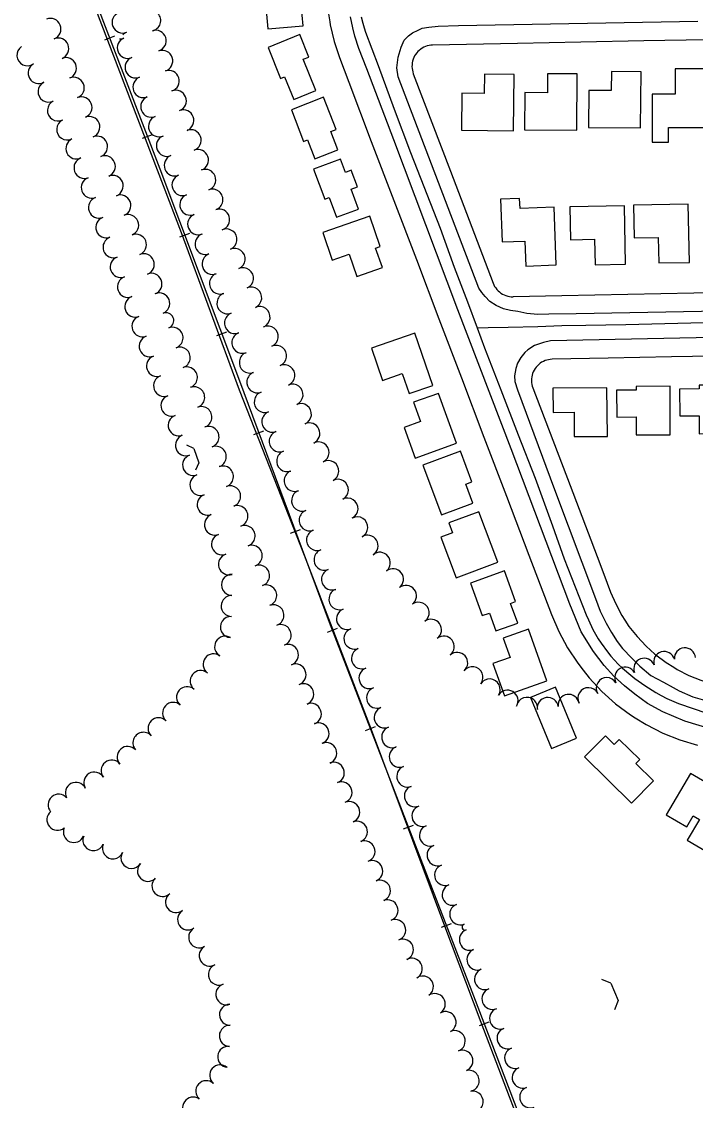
# Model space of a CAD drawing. Extents: x -25029 to 2274964, y -81170 to 687028.
# Drawn here: x -797 to -158, y -64275 to -63252 of the extents above; entities that cross this region are included whole.
import ezdxf

# ---------------------------------------------------------------- set-up
doc = ezdxf.new("R2010")
doc.units = 0
for name, color, linetype in [('81911BEA - RW_X_Fee_RW', 7, 'Continuous'), ('BLDG', 7, 'Continuous'), ('CULVERT', 7, 'Continuous'), ('GE_X_CL_2000', 7, 'Continuous'), ('ROAD', 7, 'Continuous'), ('RR', 7, 'Continuous'), ('TREES', 7, 'Continuous')]:
    doc.layers.add(name, color=color, linetype=linetype)

msp = doc.modelspace()

# ---------------------------------------------------------------- linework, layer by layer
at = {"layer": '81911BEA - RW_X_Fee_RW'}
for points in [[(-507.6, -63223), (-506.6, -63239.2), (-504.6, -63252.3), (-504.2, -63255.2), (-500.4, -63271), (-495.3, -63286.4)], [(253.3, -63261.7), (213.3, -63262.4), (153.4, -63263.6), (93.4, -63264.8), (33.4, -63265.9), (-26.6, -63267.1), (-86.6, -63268.3), (-146.6, -63269.5), (-206.6, -63270.6), (-266.6, -63271.8), (-326.6, -63273), (-407, -63274.5)], [(-407, -63274.5), (-408.7, -63274.7), (-410.4, -63274.9), (-412.1, -63275.3), (-413.8, -63275.9), (-415.4, -63276.6), (-416.9, -63277.4), (-418.3, -63278.4), (-419.7, -63279.5), (-421, -63280.7), (-422.1, -63282), (-423.2, -63283.4), (-424.1, -63284.8), (-424.8, -63286.4), (-425.5, -63288), (-426, -63289.7), (-426.3, -63291.4), (-426.5, -63293.1), (-426.6, -63294.9), (-426.5, -63296.6), (-426.2, -63298.3), (-425.8, -63300), (-425.3, -63301.7)], [(-495.3, -63286.4), (-486.4, -63309.7), (-465.1, -63365.8), (-443.7, -63421.9), (-422.4, -63477.9), (-401.1, -63534), (-379.7, -63590.1), (-358.4, -63646.2), (-337, -63702.3), (-315.7, -63758.3), (-294.4, -63814.4)], [(-425.3, -63301.7), (-390, -63394.2), (-349.7, -63500.2)], [(-349.7, -63500.2), (-349, -63501.8), (-348.2, -63503.4), (-347.2, -63504.8), (-346.1, -63506.2), (-344.9, -63507.5), (-343.6, -63508.6), (-342.2, -63509.7), (-340.7, -63510.6), (-339.2, -63511.4), (-337.5, -63512), (-335.8, -63512.5), (-334.1, -63512.9), (-332.4, -63513.1), (-330.6, -63513.1)], [(258, -63501.6), (215.5, -63502.4), (153, -63503.7), (90.6, -63504.9), (28.1, -63506.1), (-34.4, -63507.3), (-96.9, -63508.5), (-159.4, -63509.8), (-221.9, -63511), (-284.4, -63512.2), (-330.6, -63513.1)], [(259.2, -63561.6), (239.4, -63562), (179.4, -63563.2), (119.4, -63564.3), (59.4, -63565.5), (-0.6, -63566.7), (-60.6, -63567.8), (-120.6, -63569), (-180.6, -63570.2), (-240.6, -63571.4), (-293.6, -63572.4)], [(-293.6, -63572.4), (-295.4, -63572.5), (-297.1, -63572.8), (-298.8, -63573.2), (-300.4, -63573.7), (-302, -63574.4), (-303.6, -63575.3), (-305, -63576.2), (-306.4, -63577.3), (-307.6, -63578.5), (-308.8, -63579.8), (-309.8, -63581.2), (-310.7, -63582.7), (-311.5, -63584.2), (-312.2, -63585.9), (-312.6, -63587.5), (-313, -63589.2), (-313.2, -63591), (-313.2, -63592.7), (-313.1, -63594.4), (-312.9, -63596.2), (-312.5, -63597.8), (-311.9, -63599.5)], [(-311.9, -63599.5), (-276.7, -63692.1), (-251.1, -63759.4), (-244.7, -63776.2), (-238.3, -63793.1)], [(-238.3, -63793.1), (-233.4, -63804.4), (-227.5, -63815.3), (-224.7, -63819.7), (-220.8, -63825.7), (-213.1, -63835.4), (-204.6, -63844.4), (-196.2, -63851.9), (-195.4, -63852.6), (-185.5, -63860), (-178.4, -63864.4), (-175.1, -63866.5), (-164, -63872.1), (-152.6, -63876.7), (-140.8, -63880.3)], [(-294.4, -63814.4), (-287.4, -63830.6), (-279.1, -63846), (-269.4, -63860.7), (-264.4, -63867.1), (-258.6, -63874.5), (-246.5, -63887.3), (-233.5, -63899), (-219.4, -63909.5), (-214.8, -63912.4), (-204.5, -63918.8), (-188.8, -63926.8), (-172.5, -63933.3), (-155.7, -63938.4)]]:
    msp.add_lwpolyline(points, dxfattribs=at)
at = {"layer": 'BLDG'}
for points in [[(-541.4, -63216.2), (-543, -63197.5), (-568.5, -63199.8), (-563.1, -63259.2), (-529.8, -63256.2), (-533.4, -63215.5)], [(-524.4, -63285.8), (-533, -63264.6), (-563, -63276.7), (-551.1, -63306.1), (-547.4, -63304.6), (-538.7, -63326.2), (-517.6, -63317.7), (-529.7, -63287.9)], [(-183.4, -63366.6), (-183.4, -63352.5), (-149.5, -63352.6), (-149.5, -63297.1), (-176.9, -63297.1), (-176.9, -63320.9), (-198.7, -63320.9), (-198.7, -63366.6)], [(-357.9, -63302.1), (-358.1, -63320.3), (-379.4, -63320.1), (-379.7, -63355.3), (-330.3, -63355.7), (-329.8, -63302.4)], [(-298.1, -63301.7), (-298.2, -63319.8), (-319.5, -63319.6), (-319.8, -63354.8), (-270.4, -63355.2), (-270, -63301.9)], [(-237.4, -63299.6), (-237.6, -63317.7), (-258.9, -63317.5), (-259.2, -63352.7), (-209.8, -63353.1), (-209.3, -63299.8)], [(-540.9, -63336), (-529.3, -63365.8), (-525.7, -63364.4), (-518.7, -63382.4), (-496.8, -63373.8), (-503.6, -63356.4), (-498.5, -63354.4), (-510.3, -63324)], [(-505.1, -63419.1), (-498.1, -63437.8), (-477.2, -63430), (-484.2, -63411.2), (-478.2, -63409), (-484.1, -63393.2), (-489.5, -63395.3), (-494.2, -63382.6), (-519.8, -63392.1), (-509.2, -63420.6)], [(-324.1, -63429.5), (-324.5, -63419.9), (-342.6, -63420.6), (-341.1, -63461.2), (-319.4, -63460.4), (-318.6, -63484.1), (-289.7, -63483), (-291.7, -63428.3)], [(-276.2, -63459.1), (-253.4, -63458.6), (-253, -63482.7), (-224, -63482.2), (-225.1, -63426.8), (-276.8, -63427.8)], [(-215.8, -63457.4), (-193, -63457), (-192.5, -63481.1), (-163.5, -63480.5), (-164.6, -63425.2), (-216.4, -63426.2)], [(-511.1, -63452.3), (-502.1, -63478.3), (-486.2, -63472.8), (-478.9, -63493.9), (-454.6, -63485.5), (-461.1, -63467), (-456.7, -63465.5), (-466.6, -63436.8)], [(-465, -63561.9), (-454.6, -63592.5), (-435.8, -63586), (-429.3, -63604.9), (-406.9, -63597.2), (-423.8, -63547.8)], [(-401.4, -63604.7), (-425, -63613.2), (-418.5, -63631.4), (-434, -63637), (-423.6, -63666.1), (-384.5, -63652.1)], [(-292.8, -63622.8), (-272.9, -63622.6), (-272.7, -63645.7), (-241.3, -63645.5), (-241.7, -63599.4), (-293, -63599.9)], [(-214.1, -63598.1), (-214.1, -63601.6), (-232.5, -63601.7), (-232.3, -63627.2), (-213.9, -63627.1), (-213.9, -63644.2), (-181.6, -63644), (-181.8, -63598)], [(-154.4, -63597.1), (-154.4, -63600.5), (-172.8, -63600.6), (-172.7, -63626.1), (-154.3, -63626), (-154.2, -63643.1), (-121.9, -63642.9), (-122.1, -63596.9)], [(-416.3, -63672.7), (-398.7, -63719.8), (-368.8, -63708.7), (-375.5, -63690.8), (-369.7, -63688.6), (-380.6, -63659.4)], [(-363.1, -63716.9), (-391.7, -63727.6), (-388.2, -63736.9), (-399.2, -63741), (-384.8, -63779.7), (-345.2, -63764.9)], [(-371.1, -63784.6), (-359.9, -63815.5), (-353.1, -63813.1), (-347, -63830), (-326.2, -63822.5), (-333, -63803.9), (-328.3, -63802.1), (-338.9, -63772.9)], [(-340.2, -63836.8), (-333.6, -63855.3), (-349.8, -63861), (-338.9, -63891.6), (-298.6, -63877.4), (-316.1, -63828.2)], [(-270.6, -63931.8), (-290.6, -63883.2), (-314.2, -63893), (-294.3, -63941.5)], [(-197.4, -63972.2), (-214.2, -63955.6), (-210.6, -63952), (-230, -63932.8), (-234.8, -63937.6), (-243.1, -63929.3), (-262.9, -63949.3), (-218.3, -63993.3)], [(-185.4, -64004.3), (-166.1, -64015.6), (-160.1, -64005.3), (-154, -64008.9), (-165.5, -64028.5), (-147.3, -64039.2), (-135.3, -64018.7), (-125.8, -64024.2), (-109.4, -63996.2), (-162.5, -63965.2)]]:
    msp.add_lwpolyline(points, close=True, dxfattribs=at)
at = {"layer": 'CULVERT'}
for p, q in [((-633.3, -63657.1), (-639.9, -63653.9)), ((-633.3, -63657.1), (-628.7, -63670.5)), ((-628.7, -63670.5), (-631.9, -63677.5)), ((-237.9, -64164), (-246.4, -64160.5)), ((-237.9, -64164), (-231, -64180.4)), ((-231, -64180.4), (-234.5, -64189.4))]:
    msp.add_line(p, q, dxfattribs=at)
at = {"layer": 'GE_X_CL_2000'}
for points in [[(-726.7, -63240), (-645.5, -63452.3), (-590.5, -63601.5), (-528.9, -63758.2), (-465.3, -63923.5), (-396.6, -64107), (-361.3, -64201), (-322.6, -64302), (-297.8, -64373.7), (-273.2, -64448.8)], [(-474.6, -63247.6), (-473.2, -63253.7), (-472, -63258), (-470.5, -63262.4), (-458.7, -63294), (-443.5, -63335.3), (-428, -63376.3), (-399.9, -63448.1), (-386.6, -63485), (-373.8, -63518), (-364.8, -63542.7)], [(-364.8, -63542.7), (-354.2, -63542.3), (-335.4, -63541.9), (-307.2, -63541.3), (-284.5, -63540.4), (-261.8, -63540.1), (-223.7, -63539.3), (-137.6, -63537.3)], [(-364.8, -63542.7), (-357.9, -63561.4), (-342.2, -63601.4), (-325.9, -63644.1), (-309.9, -63685.2), (-293.4, -63730.2), (-282.2, -63761.6), (-261.3, -63814.8), (-259.3, -63819.6), (-255, -63828.7), (-250, -63837.5), (-247.2, -63841.7), (-241.3, -63849.8), (-237.9, -63853.9), (-230.9, -63861.5), (-227.1, -63865.2), (-219.2, -63872), (-215.1, -63875.2), (-205.7, -63881.8), (-195.5, -63888.2), (-190.2, -63891.1), (-184.8, -63893.9), (-173.9, -63898.7), (-120.2, -63917)]]:
    msp.add_lwpolyline(points, dxfattribs=at)
at = {"layer": 'ROAD'}
for points in [[(-130.1, -63927), (-168, -63915.5), (-188.6, -63906.8), (-203.2, -63898.8), (-215.1, -63889.9), (-225.2, -63882), (-235.2, -63873), (-244.2, -63862.9), (-254.5, -63849.5), (-266.2, -63830.8), (-277, -63804.6), (-332.4, -63657.2), (-383, -63525.5), (-443.9, -63364.2), (-469.3, -63296.9), (-476.8, -63277.6), (-480.7, -63266.1), (-482.6, -63258.1), (-484.7, -63247.7)], [(51.9, -63523.2), (-270.8, -63529.2), (-296.9, -63529.7), (-307.3, -63529.8), (-317.5, -63529), (-326.2, -63527.1), (-333.2, -63526.2), (-339.7, -63524.6), (-346.7, -63521.3), (-352.7, -63517.5), (-357.1, -63512.9), (-360.2, -63509.1), (-363.1, -63505), (-439.7, -63304.7), (-440.9, -63296.1), (-439.8, -63286.1), (-436.7, -63276.5), (-433.9, -63269.9), (-429.9, -63265.7), (-426.1, -63262.8), (-420.7, -63260.3), (-416.8, -63258.6), (-410.6, -63257.5), (-401.7, -63256.5), (-382.6, -63255.8), (-155.5, -63251.9)], [(57.6, -63547.5), (-295.3, -63555), (-301.9, -63556.4), (-310.4, -63559.3), (-316.7, -63563.3), (-319.5, -63566.1), (-323.3, -63570.6), (-326.5, -63576.2), (-328.1, -63581.3), (-329.4, -63588.1), (-329.1, -63593.6), (-326.5, -63601.4), (-291.3, -63696), (-252.6, -63799.2), (-248, -63811.1), (-242.5, -63822.6), (-237.5, -63831.4), (-231.9, -63840), (-227, -63846.6), (-218.1, -63855.9), (-210.4, -63863.4), (-200, -63872.2), (-188, -63878.6), (-178.8, -63883.7), (-173.2, -63886.7), (-160.3, -63892.4), (-144.9, -63896.9)]]:
    msp.add_lwpolyline(points, dxfattribs=at)
at = {"layer": 'RR'}
for p, q in [((-717.8, -63269.4), (-708.4, -63265.8)), ((-682, -63362.8), (-672.6, -63359.2)), ((-646.6, -63456.3), (-637.3, -63452.8)), ((-611.5, -63549.9), (-602.1, -63546.4)), ((-576.5, -63643.6), (-567.1, -63640.1)), ((-541.6, -63737.3), (-532.2, -63733.8)), ((-506.6, -63831), (-497.2, -63827.4)), ((-470.6, -63924.3), (-461.2, -63920.7)), ((-434.6, -64017.6), (-425.2, -64014)), ((-398.5, -64110.9), (-389.2, -64107.3)), ((-362.6, -64204.2), (-353.3, -64200.6))]:
    msp.add_line(p, q, dxfattribs=at)
msp.add_lwpolyline([(-151.2, -64748.4), (-247.3, -64492.1), (-367.9, -64176.4), (-504.7, -63822), (-589.9, -63593.1), (-665.3, -63392.3), (-791.3, -63063.6), (-890.7, -62800.2), (-968.2, -62606.3), (-1143.3, -62182.1), (-1441.3, -61465.9)], dxfattribs=at)
at = {"layer": 'TREES'}
for centre, radius, start, end in [((-700.9, -63253.1), 10, 111.7341, 291.7341), ((-674.8, -63251.2), 10, 282.2822, 102.2823), ((-769.4, -63259.2), 10, 291.6305, 111.6305), ((-762, -63277.8), 10, 291.6305, 111.6305), ((-696, -63277.1), 10, 111.7341, 291.7341), ((-703.4, -63258.6), 10, 266.8178, 291.7341), ((-693.5, -63271.7), 10, 111.7341, 135.2325), ((-669.6, -63270.4), 10, 287.9843, 107.9843), ((-791.2, -63284.1), 10, 124.7429, 304.7429), ((-754.7, -63296.4), 10, 291.6305, 111.6305), ((-688.6, -63295.7), 10, 111.7341, 291.7341), ((-663.4, -63289.5), 10, 288.0549, 108.0549), ((-780.5, -63301), 10, 120.0353, 300.0353), ((-657.2, -63308.5), 10, 288.0549, 108.0549), ((-747.3, -63315), 10, 291.6305, 111.6305), ((-681.2, -63314.3), 10, 111.7341, 291.7341), ((-771.1, -63318.6), 10, 116.2488, 296.2488), ((-650.5, -63327.3), 10, 291.3095, 111.3095), ((-762.2, -63336.5), 10, 116.2488, 296.2488), ((-739.9, -63333.6), 10, 291.6305, 111.6305), ((-673.8, -63332.9), 10, 111.7341, 291.7341), ((-643.3, -63346), 10, 290.5649, 110.5649), ((-753.4, -63354.5), 10, 116.2488, 296.2488), ((-732.5, -63352.2), 10, 291.6305, 111.6305), ((-666.4, -63351.5), 10, 111.7341, 291.7341), ((-636.4, -63364.7), 10, 290.1318, 110.1318), ((-744.7, -63372.5), 10, 115.2055, 295.2055), ((-725.2, -63370.8), 10, 291.6305, 111.6305), ((-658.9, -63370), 10, 111.7341, 291.7341), ((-717.8, -63389.4), 10, 291.6305, 111.6305), ((-651.5, -63388.6), 10, 111.7341, 291.7341), ((-629.5, -63383.5), 10, 290.1317, 110.1317), ((-737, -63390.9), 10, 110.077, 290.077), ((-730.1, -63409.7), 10, 110.077, 290.077), ((-710.4, -63408), 10, 291.6305, 111.6305), ((-644.1, -63407.2), 10, 111.7341, 291.7341), ((-622.6, -63402.3), 10, 290.1317, 110.1317), ((-615.8, -63421.1), 10, 289.9881, 109.9881), ((-723.3, -63428.5), 10, 110.077, 290.077), ((-703.1, -63426.6), 10, 291.6305, 111.6305), ((-636.7, -63425.8), 10, 111.7341, 291.7341), ((-609.4, -63440), 10, 287.2431, 107.2431), ((-716.4, -63447.3), 10, 110.077, 290.077), ((-695.7, -63445.2), 10, 291.6305, 111.6305), ((-629.3, -63444.3), 10, 111.7341, 291.7341), ((-602.5, -63458.8), 10, 293.0838, 113.0838), ((-709.5, -63466.1), 10, 110.077, 290.077), ((-688.3, -63463.8), 10, 291.6305, 111.6305), ((-622.3, -63463.1), 10, 109.1529, 289.1529), ((-680.9, -63482.3), 10, 291.6305, 111.6305), ((-615.6, -63481.9), 10, 110.2744, 290.2744), ((-594.7, -63477.2), 10, 293.0838, 113.0838), ((-702.7, -63484.9), 10, 110.077, 290.077), ((-673.6, -63500.9), 10, 291.6305, 111.6305), ((-608.6, -63500.6), 10, 110.7273, 290.7273), ((-586.8, -63495.6), 10, 293.0838, 113.0838), ((-695.8, -63503.7), 10, 110.077, 290.077), ((-688.9, -63522.4), 10, 110.077, 290.077), ((-666.2, -63519.5), 10, 291.6305, 111.6305), ((-601.5, -63519.3), 10, 110.7273, 290.7273), ((-579, -63514), 10, 293.0838, 113.0838), ((-571.1, -63532.4), 10, 293.0838, 113.0838), ((-682.1, -63541.2), 10, 110.077, 290.077), ((-659.8, -63535.7), 7.4, 291.6305, 111.6305), ((-594.4, -63538.1), 10, 110.7273, 290.7273), ((-653.6, -63552), 10, 289.977, 109.977), ((-563.3, -63550.8), 10, 293.0838, 113.0838), ((-675.2, -63560), 10, 110.077, 290.077), ((-587.4, -63556.8), 10, 110.7273, 290.7273), ((-646.8, -63570.8), 10, 289.977, 109.977), ((-555.4, -63569.2), 10, 293.0838, 113.0838), ((-668.3, -63578.8), 10, 110.077, 290.077), ((-580.3, -63575.5), 10, 110.7273, 290.7273), ((-640, -63589.6), 10, 289.977, 109.977), ((-573.2, -63594.2), 10, 110.7273, 290.7273), ((-547.6, -63587.6), 10, 293.0838, 113.0838), ((-661.5, -63597.6), 10, 110.077, 290.077), ((-633.1, -63608.4), 10, 289.977, 109.977), ((-566.1, -63612.9), 10, 110.7273, 290.7273), ((-539.8, -63606), 10, 293.0838, 113.0838), ((-654.6, -63616.4), 10, 110.077, 290.077), ((-531.9, -63624.4), 10, 293.0838, 113.0838), ((-647.7, -63635.1), 10, 110.077, 290.077), ((-626.3, -63627.2), 10, 289.977, 109.977), ((-559, -63631.6), 10, 110.7273, 290.7273), ((-619.5, -63646), 10, 289.977, 109.977), ((-523.9, -63642.7), 10, 294.4073, 114.4073), ((-640.9, -63653.9), 10, 110.077, 290.077), ((-552, -63650.3), 10, 110.7273, 290.7273), ((-612.6, -63664.8), 10, 289.977, 109.977), ((-515.2, -63660.7), 10, 297.2462, 117.2462), ((-634, -63672.7), 10, 110.077, 290.077), ((-544.9, -63669), 10, 110.7273, 290.7273), ((-605.8, -63683.6), 10, 289.977, 109.977), ((-506, -63678.4), 10, 297.2462, 117.2462), ((-627.1, -63691.5), 10, 110.077, 290.077), ((-537.8, -63687.7), 10, 110.7273, 290.7273), ((-496.8, -63696.2), 10, 297.2462, 117.2462), ((-599, -63702.3), 10, 289.977, 109.977), ((-530.7, -63706.4), 10, 110.7273, 290.7273), ((-620.3, -63710.3), 10, 110.077, 290.077), ((-487.7, -63714), 10, 297.2462, 117.2462), ((-592.1, -63721.1), 10, 289.977, 109.977), ((-523.6, -63725.1), 10, 110.7273, 290.7273), ((-613.4, -63729.1), 10, 110.077, 290.077), ((-478.5, -63731.8), 10, 297.2462, 117.2462), ((-606.6, -63747.9), 10, 110.077, 290.077), ((-585.3, -63739.9), 10, 289.977, 109.977), ((-516.6, -63743.8), 10, 110.7273, 290.7273), ((-578.5, -63758.7), 10, 289.977, 109.977), ((-468.7, -63749.2), 10, 301.4637, 121.4637), ((-600.1, -63766.8), 10, 107.6047, 287.6047), ((-509.5, -63762.5), 10, 110.7273, 290.7273), ((-457.1, -63765.4), 10, 309.8266, 129.8266), ((-571.6, -63777.5), 10, 289.977, 109.977), ((-597.2, -63786.3), 10, 89.4157, 269.4157), ((-502.4, -63781.2), 10, 110.7273, 290.7273), ((-444.6, -63781), 10, 307.7196, 127.7196), ((-564.8, -63796.3), 10, 289.977, 109.977), ((-432.3, -63796.8), 10, 307.7196, 127.7196), ((-597.5, -63806.3), 10, 88.9068, 268.9068), ((-495.3, -63799.9), 10, 110.7273, 290.7273), ((-558, -63815.1), 10, 289.977, 109.977), ((-488.2, -63818.6), 10, 110.8318, 290.8318), ((-420.3, -63812.8), 10, 306.3569, 126.3569), ((-598.2, -63826.3), 10, 86.7654, 266.7654), ((-408.5, -63828.9), 10, 306.1179, 126.1179), ((-551.1, -63833.9), 10, 289.977, 109.977), ((-481.1, -63837.3), 10, 110.988, 290.988), ((-603.7, -63845), 10, 60.2859, 240.2859), ((-396.4, -63844.9), 10, 307.8752, 127.8752), ((-544.2, -63852.7), 10, 290.7707, 110.7707), ((-473.9, -63856), 10, 110.988, 290.988), ((-383.7, -63860.3), 10, 311.1564, 131.1564), ((-187.4, -63859.5), 10, 16.1547, 196.1547), ((-167.8, -63856), 10, 4.2432, 184.2432), ((-614.6, -63861.7), 10, 53.5415, 233.5415), ((-537, -63871.3), 10, 291.3131, 111.3131), ((-206.3, -63865.9), 10, 20.9753, 200.9753), ((-626.9, -63877.5), 10, 50.7054, 230.7054), ((-466.8, -63874.7), 10, 110.988, 290.988), ((-369.2, -63873.9), 10, 322.3769, 142.3769), ((-224.4, -63874.3), 10, 29.1182, 209.1182), ((-529.7, -63890), 10, 291.3131, 111.3131), ((-352.9, -63885.5), 10, 326.7198, 146.7198), ((-241.8, -63884.2), 10, 29.6699, 209.6699), ((-639.8, -63892.8), 10, 49.254, 229.254), ((-459.6, -63893.3), 10, 110.988, 290.988), ((-336, -63896.1), 10, 329.4073, 149.4073), ((-278, -63900.1), 10, 8.6303, 188.6303), ((-259.3, -63893.8), 10, 28.2355, 208.2355), ((-653, -63907.7), 10, 47.6008, 227.6008), ((-522.5, -63908.6), 10, 291.3131, 111.3131), ((-317.5, -63902.9), 10, 350.3085, 170.3085), ((-297.8, -63903.1), 10, 8.6303, 188.6303), ((-666.8, -63922.3), 10, 45.5296, 225.5296), ((-452.4, -63912), 10, 110.988, 290.988), ((-515.2, -63927.2), 10, 291.3131, 111.3131), ((-445.3, -63930.7), 10, 110.988, 290.988), ((-681.2, -63936.1), 10, 42.2572, 222.2572), ((-696.1, -63949.5), 10, 41.7234, 221.7234), ((-507.9, -63945.9), 10, 291.3131, 111.3131), ((-438.1, -63949.3), 10, 110.988, 290.988), ((-711.3, -63962.4), 10, 38.5794, 218.5794), ((-500.7, -63964.5), 10, 291.3131, 111.3131), ((-431, -63968), 10, 110.988, 290.988), ((-745.2, -63983.6), 10, 27.7799, 207.7799), ((-727.7, -63973.8), 10, 30.9127, 210.9127), ((-493.4, -63983.1), 10, 291.3131, 111.3131), ((-423.8, -63986.7), 10, 110.988, 290.988), ((-761.6, -63994.8), 10, 41.0546, 221.0546), ((-486.1, -64001.8), 10, 291.3131, 111.3131), ((-762.7, -64009), 10, 129.7819, 309.7819), ((-416.6, -64005.4), 10, 110.988, 290.988), ((-478.8, -64020.4), 10, 291.3131, 111.3131), ((-409.5, -64024), 10, 110.988, 290.988), ((-747.1, -64020.6), 10, 157.232, 337.232), ((-728.6, -64028.3), 10, 157.3207, 337.3207), ((-710.2, -64036.1), 10, 156.9155, 336.9155), ((-471.6, -64039), 10, 291.3131, 111.3131), ((-402.3, -64042.7), 10, 110.988, 290.988), ((-692.5, -64045.2), 10, 148.7893, 328.7893), ((-676.9, -64057.5), 9.93, 134.5376, 314.5376), ((-464.3, -64057.7), 10, 291.3131, 111.3131), ((-395.1, -64061.4), 10, 110.988, 290.988), ((-663.1, -64071.8), 10, 133.2375, 313.2375), ((-457, -64076.3), 10, 291.3131, 111.3131), ((-388, -64080.1), 10, 110.988, 290.988), ((-650.2, -64087.1), 10, 127.4239, 307.4239), ((-449.8, -64094.9), 10, 291.3131, 111.3131), ((-638.8, -64103.5), 10, 122.308, 302.308), ((-380.8, -64098.7), 10, 110.988, 290.988), ((-442.5, -64113.6), 10, 291.3131, 111.3131), ((-628.3, -64120.5), 10, 120.9996, 300.9996), ((-371.6, -64122.8), 10, 110.9302, 290.9302), ((-376.2, -64110.8), 2.87, 110.9302, 290.9302), ((-435.2, -64132.2), 10, 291.3131, 111.3131), ((-618.3, -64137.8), 10, 118.9164, 298.9164), ((-364.5, -64141.5), 10, 110.9302, 290.9302), ((-609.6, -64155.8), 10, 112.759, 292.759), ((-426.8, -64150.3), 10, 298.9701, 118.9701), ((-416.2, -64167.2), 10, 304.9507, 124.9507), ((-357.3, -64160.1), 10, 110.9302, 290.9302), ((-602.5, -64174.5), 10, 108.8104, 288.8104), ((-405, -64183.8), 10, 303.2871, 123.2871), ((-350.2, -64178.8), 10, 110.9302, 290.9302), ((-599.1, -64193.9), 10, 91.2142, 271.2142), ((-343, -64197.5), 10, 110.9302, 290.9302), ((-394.7, -64200.9), 10, 298.7117, 118.7117), ((-599.2, -64213.9), 10, 87.8781, 267.8781), ((-386.1, -64218.9), 10, 291.8458, 111.8458), ((-335.9, -64216.2), 10, 110.9302, 290.9302), ((-600.7, -64233.8), 10, 83.4907, 263.4907), ((-378.7, -64237.5), 10, 291.8458, 111.8458), ((-328.7, -64234.9), 10, 110.9302, 290.9302), ((-608.4, -64251.4), 10, 49.3474, 229.3474), ((-372.8, -64256.5), 10, 282.5816, 102.5816), ((-321.6, -64253.5), 10, 110.9302, 290.9302), ((-621.6, -64266.4), 10, 47.8278, 227.8278), ((-369.1, -64276.2), 10, 278.5048, 98.5048), ((-314.4, -64272.2), 10, 110.9302, 290.9302), ((-634, -64282), 10, 55.6067, 235.6067)]:
    msp.add_arc(centre, radius, start, end, dxfattribs=at)

doc.saveas('drawing.dxf')
